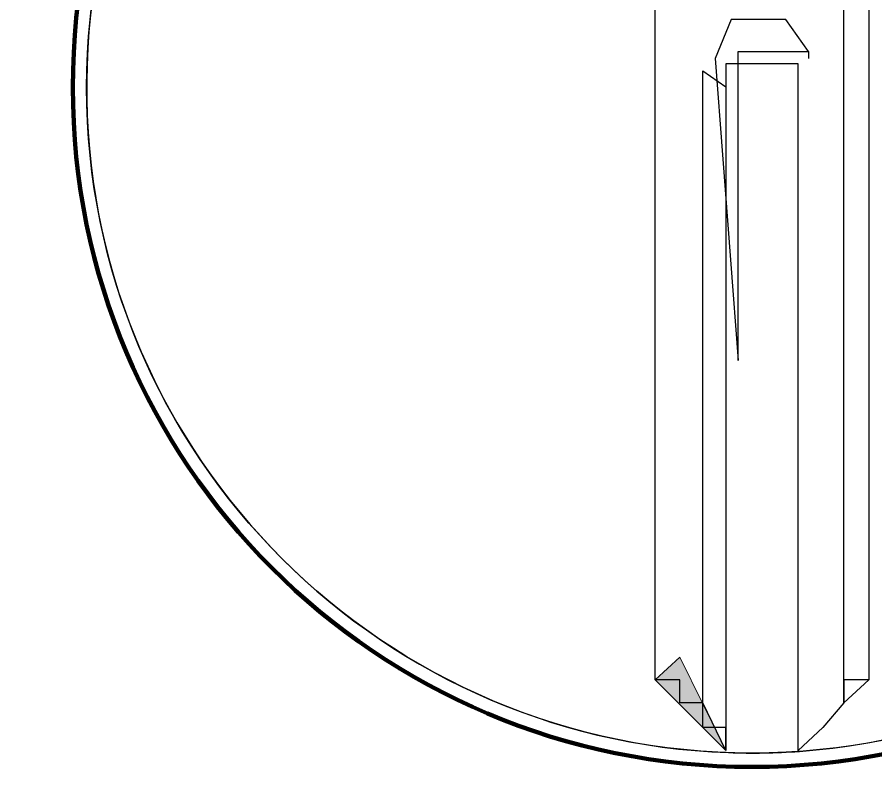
# Model space of a CAD drawing. Extents: x -1643653 to 4543381, y 1624270 to 13878484.
# Drawn here: x 808424 to 809639, y 8898749 to 8899841 of the extents above; entities that cross this region are included whole.
import ezdxf

# ---------------------------------------------------------------- set-up
doc = ezdxf.new("R2010")
doc.units = 0
doc.header["$LTSCALE"] = 200
doc.layers.add('1', color=7, linetype='Continuous', lineweight=13)
doc.layers.add('4', color=7, linetype='Continuous', lineweight=25)

msp = doc.modelspace()

# ---------------------------------------------------------------- hatches: boundary and pattern name
at = {"layer": '4'}
msp.add_hatch(color=256, dxfattribs=at).paths.add_polyline_path([(809427.3, 8898802.8), (809362.3, 8898935.3), (809327.3, 8898902.8), (809427.3, 8898802.8)])

# ---------------------------------------------------------------- linework, layer by layer
at = {"layer": '1', "lineweight": 25}
msp.add_spline([(814781, 9009175.5), (814787.2, 9009173.4), (814796.9, 9009173.4), (814799.4, 9009172.4), (814805.1, 9009174.5), (814805.6, 9009176.5), (814811.7, 9009179.5), (814811.7, 9009179.5), (814801.5, 9009181), (814790.7, 9009181.5), (814784.1, 9009183.1), (814777.4, 9009185.1), (814778.4, 9009175.5)], degree=3, dxfattribs=at)
at = {"layer": '4', "lineweight": 13}
msp.add_line((809529.8, 8898802.8), (809529.8, 8898835.3), dxfattribs=at)
at = {"layer": '4'}
msp.add_line((809529.8, 8898802.8), (809529.8, 8898835.3), dxfattribs=at)
for points in [[(809427.3, 8898802.8), (809427.3, 8898835.3), (809394.8, 8898835.3), (809394.8, 8898870.3), (809362.3, 8898870.3), (809362.3, 8898902.8), (809327.3, 8898902.8), (809327.3, 8898902.8), (809327.3, 8898935.3), (809327.3, 8900110.3), (808757.3, 8900110.3), (808757.3, 8900345.3)], [(809427.3, 8899340.3), (809427.3, 8899305.3), (809427.3, 8899272.8), (809427.3, 8899272.8), (809427.3, 8899235.3), (809427.3, 8899205.3), (809427.3, 8899205.3), (809427.3, 8899170.3), (809427.3, 8899170.3), (809427.3, 8899137.8), (809427.3, 8899102.8), (809427.3, 8899102.8), (809427.3, 8899070.3), (809427.3, 8899035.3), (809427.3, 8899035.3), (809427.3, 8899005.3), (809427.3, 8899005.3), (809427.3, 8898967.8), (809427.3, 8898967.8), (809427.3, 8898935.3), (809427.3, 8898935.3), (809427.3, 8898902.8), (809427.3, 8898902.8), (809427.3, 8898902.8), (809427.3, 8898870.3), (809427.3, 8898870.3), (809427.3, 8898870.3), (809427.3, 8898835.3), (809427.3, 8898835.3), (809427.3, 8898835.3), (809427.3, 8898835.3), (809427.3, 8898802.8), (809427.3, 8898802.8), (809427.3, 8898802.8), (809427.3, 8898802.8), (809427.3, 8898802.8), (809427.3, 8898802.8), (809427.3, 8898802.8), (809427.3, 8898835.3), (809394.8, 8898835.3), (809394.8, 8898870.3), (809362.3, 8898870.3), (809362.3, 8898902.8), (809327.3, 8898902.8), (809327.3, 8898902.8), (809327.3, 8898935.3), (809327.3, 8900110.3)], [(809629.8, 8899842.8), (809629.8, 8899810.3), (809629.8, 8899810.3), (809629.8, 8899775.3), (809629.8, 8899775.3), (809629.8, 8899742.8), (809629.8, 8899705.3), (809629.8, 8899705.3), (809629.8, 8899675.3), (809629.8, 8899640.3), (809629.8, 8899640.3), (809629.8, 8899607.8), (809629.8, 8899607.8), (809629.8, 8899572.8), (809629.8, 8899540.3), (809629.8, 8899540.3), (809629.8, 8899505.3), (809629.8, 8899475.3), (809629.8, 8899475.3), (809629.8, 8899437.8), (809629.8, 8899405.3), (809629.8, 8899405.3), (809629.8, 8899372.8), (809629.8, 8899340.3), (809629.8, 8899340.3), (809629.8, 8899305.3), (809629.8, 8899305.3), (809629.8, 8899272.8), (809629.8, 8899235.3), (809629.8, 8899235.3), (809629.8, 8899205.3), (809629.8, 8899205.3), (809629.8, 8899170.3), (809629.8, 8899170.3), (809629.8, 8899137.8), (809629.8, 8899137.8), (809629.8, 8899102.8), (809629.8, 8899102.8), (809629.8, 8899070.3), (809629.8, 8899070.3), (809629.8, 8899035.3), (809629.8, 8899035.3), (809629.8, 8899005.3), (809629.8, 8899005.3), (809629.8, 8899005.3), (809629.8, 8898967.8), (809629.8, 8898967.8), (809629.8, 8898967.8), (809629.8, 8898967.8), (809629.8, 8898935.3), (809629.8, 8898935.3), (809629.8, 8898935.3), (809629.8, 8898935.3), (809629.8, 8898935.3), (809629.8, 8898935.3), (809629.8, 8898935.3), (809629.8, 8898935.3), (809629.8, 8898935.3), (809629.8, 8898902.8), (809594.8, 8898902.8), (809594.8, 8898870.3), (809594.8, 8898870.3), (809564.8, 8898835.3), (809564.8, 8898835.3), (809529.8, 8898802.8), (809529.8, 8898802.8), (809529.8, 8898802.8), (809529.8, 8898802.8), (809529.8, 8898802.8), (809529.8, 8898802.8), (809529.8, 8898802.8)], [(809629.8, 8899842.8), (809629.8, 8899810.3), (809629.8, 8899810.3), (809629.8, 8899775.3), (809629.8, 8899775.3), (809629.8, 8899742.8), (809629.8, 8899705.3), (809629.8, 8899705.3), (809629.8, 8899675.3), (809629.8, 8899640.3), (809629.8, 8899640.3), (809629.8, 8899607.8), (809629.8, 8899607.8), (809629.8, 8899572.8), (809629.8, 8899540.3), (809629.8, 8899540.3), (809629.8, 8899505.3), (809629.8, 8899475.3), (809629.8, 8899475.3), (809629.8, 8899437.8), (809629.8, 8899405.3), (809629.8, 8899405.3), (809629.8, 8899372.8), (809629.8, 8899340.3), (809629.8, 8899340.3), (809629.8, 8899305.3), (809629.8, 8899305.3), (809629.8, 8899272.8), (809629.8, 8899235.3), (809629.8, 8899235.3), (809629.8, 8899205.3), (809629.8, 8899205.3), (809629.8, 8899170.3), (809629.8, 8899170.3), (809629.8, 8899137.8), (809629.8, 8899137.8), (809629.8, 8899102.8), (809629.8, 8899102.8), (809629.8, 8899070.3), (809629.8, 8899070.3), (809629.8, 8899035.3), (809629.8, 8899035.3), (809629.8, 8899005.3), (809629.8, 8899005.3), (809629.8, 8899005.3), (809629.8, 8898967.8), (809629.8, 8898967.8), (809629.8, 8898967.8), (809629.8, 8898967.8), (809629.8, 8898935.3), (809629.8, 8898935.3), (809629.8, 8898935.3), (809629.8, 8898935.3), (809629.8, 8898935.3), (809629.8, 8898935.3), (809629.8, 8898935.3), (809629.8, 8898935.3), (809629.8, 8898935.3), (809629.8, 8898902.8), (809594.8, 8898902.8), (809594.8, 8898870.3), (809594.8, 8898870.3), (809564.8, 8898835.3), (809564.8, 8898835.3), (809529.8, 8898802.8)], [(809544.8, 8899792.8), (809512.3, 8899837.8), (809434.8, 8899837.8), (809412.3, 8899782.8), (809444.8, 8899355.3)], [(809444.8, 8899355.3), (809444.8, 8899390.3), (809444.8, 8899425.3), (809444.8, 8899425.3), (809444.8, 8899455.3), (809444.8, 8899490.3), (809444.8, 8899490.3), (809444.8, 8899525.3), (809444.8, 8899525.3), (809444.8, 8899557.8), (809444.8, 8899557.8), (809444.8, 8899592.8), (809444.8, 8899625.3), (809444.8, 8899625.3), (809444.8, 8899657.8), (809444.8, 8899657.8), (809444.8, 8899657.8), (809444.8, 8899692.8), (809444.8, 8899692.8), (809444.8, 8899725.3), (809444.8, 8899725.3), (809444.8, 8899725.3), (809444.8, 8899760.3), (809444.8, 8899760.3), (809444.8, 8899760.3), (809444.8, 8899760.3), (809444.8, 8899792.8), (809444.8, 8899792.8), (809444.8, 8899792.8), (809444.8, 8899792.8), (809444.8, 8899792.8), (809479.8, 8899792.8), (809479.8, 8899792.8), (809512.3, 8899792.8), (809512.3, 8899792.8), (809544.8, 8899792.8), (809544.8, 8899792.8), (809544.8, 8899792.8), (809544.8, 8899792.8), (809544.8, 8899792.8), (809544.8, 8899792.8), (809544.8, 8899792.8), (809544.8, 8899792.8), (809544.8, 8899782.8)], [(809529.8, 8899765.3), (809529.8, 8899775.3), (809529.8, 8899775.3), (809529.8, 8899775.3), (809529.8, 8899775.3), (809529.8, 8899775.3), (809529.8, 8899775.3), (809529.8, 8899775.3), (809529.8, 8899775.3), (809494.8, 8899775.3), (809494.8, 8899775.3), (809462.3, 8899775.3), (809462.3, 8899775.3), (809427.3, 8899775.3), (809427.3, 8899775.3), (809427.3, 8899775.3), (809427.3, 8899775.3), (809427.3, 8899775.3), (809427.3, 8899742.8), (809427.3, 8899742.8), (809427.3, 8899742.8), (809427.3, 8899742.8), (809427.3, 8899705.3), (809427.3, 8899705.3), (809427.3, 8899705.3), (809427.3, 8899675.3), (809427.3, 8899675.3), (809427.3, 8899640.3), (809427.3, 8899640.3), (809427.3, 8899640.3), (809427.3, 8899607.8), (809427.3, 8899607.8), (809427.3, 8899572.8), (809427.3, 8899540.3), (809427.3, 8899540.3), (809427.3, 8899505.3), (809427.3, 8899505.3), (809427.3, 8899475.3), (809427.3, 8899475.3), (809427.3, 8899437.8), (809427.3, 8899405.3), (809427.3, 8899405.3), (809427.3, 8899372.8), (809427.3, 8899340.3)], [(809529.8, 8899765.3), (809529.8, 8899775.3), (809529.8, 8899775.3), (809529.8, 8899775.3), (809529.8, 8899775.3), (809529.8, 8899775.3), (809529.8, 8899775.3), (809529.8, 8899775.3), (809529.8, 8899775.3), (809494.8, 8899775.3), (809494.8, 8899775.3), (809462.3, 8899775.3), (809462.3, 8899775.3), (809427.3, 8899775.3), (809427.3, 8899775.3), (809427.3, 8899775.3), (809427.3, 8899775.3), (809427.3, 8899775.3), (809427.3, 8899742.8), (809427.3, 8899742.8), (809427.3, 8899742.8), (809427.3, 8899742.8), (809427.3, 8899705.3), (809427.3, 8899705.3), (809427.3, 8899705.3), (809427.3, 8899675.3), (809427.3, 8899675.3), (809427.3, 8899640.3), (809427.3, 8899640.3), (809427.3, 8899640.3), (809427.3, 8899607.8), (809427.3, 8899607.8), (809427.3, 8899572.8), (809427.3, 8899540.3), (809427.3, 8899540.3), (809427.3, 8899505.3), (809427.3, 8899505.3), (809427.3, 8899475.3), (809427.3, 8899475.3), (809427.3, 8899437.8), (809427.3, 8899405.3), (809427.3, 8899405.3), (809427.3, 8899372.8), (809427.3, 8899340.3)], [(809394.8, 8898870.3), (809394.8, 8899765.3), (809427.3, 8899742.8)], [(809529.8, 8898835.3), (809529.8, 8898835.3), (809529.8, 8898835.3), (809529.8, 8898835.3), (809529.8, 8898870.3), (809529.8, 8898870.3), (809529.8, 8898870.3), (809529.8, 8898902.8), (809529.8, 8898902.8), (809529.8, 8898902.8), (809529.8, 8898935.3), (809529.8, 8898935.3), (809529.8, 8898967.8), (809529.8, 8898967.8), (809529.8, 8899005.3), (809529.8, 8899005.3), (809529.8, 8899035.3), (809529.8, 8899035.3), (809529.8, 8899070.3), (809529.8, 8899102.8), (809529.8, 8899102.8), (809529.8, 8899137.8), (809529.8, 8899170.3), (809529.8, 8899170.3), (809529.8, 8899205.3), (809529.8, 8899205.3), (809529.8, 8899235.3), (809529.8, 8899272.8), (809529.8, 8899272.8), (809529.8, 8899305.3), (809529.8, 8899340.3), (809529.8, 8899340.3), (809529.8, 8899372.8), (809529.8, 8899405.3), (809529.8, 8899405.3), (809529.8, 8899437.8), (809529.8, 8899475.3), (809529.8, 8899475.3), (809529.8, 8899505.3), (809529.8, 8899505.3), (809529.8, 8899540.3), (809529.8, 8899540.3), (809529.8, 8899572.8), (809529.8, 8899607.8), (809529.8, 8899607.8), (809529.8, 8899640.3), (809529.8, 8899640.3), (809529.8, 8899640.3), (809529.8, 8899675.3), (809529.8, 8899675.3), (809529.8, 8899705.3), (809529.8, 8899705.3), (809529.8, 8899705.3), (809529.8, 8899742.8), (809529.8, 8899742.8), (809529.8, 8899742.8), (809529.8, 8899742.8), (809529.8, 8899765.3)], [(809529.8, 8898835.3), (809529.8, 8898835.3), (809529.8, 8898835.3), (809529.8, 8898835.3), (809529.8, 8898870.3), (809529.8, 8898870.3), (809529.8, 8898870.3), (809529.8, 8898902.8), (809529.8, 8898902.8), (809529.8, 8898902.8), (809529.8, 8898935.3), (809529.8, 8898935.3), (809529.8, 8898967.8), (809529.8, 8898967.8), (809529.8, 8899005.3), (809529.8, 8899005.3), (809529.8, 8899035.3), (809529.8, 8899035.3), (809529.8, 8899070.3), (809529.8, 8899102.8), (809529.8, 8899102.8), (809529.8, 8899137.8), (809529.8, 8899170.3), (809529.8, 8899170.3), (809529.8, 8899205.3), (809529.8, 8899205.3), (809529.8, 8899235.3), (809529.8, 8899272.8), (809529.8, 8899272.8), (809529.8, 8899305.3), (809529.8, 8899340.3), (809529.8, 8899340.3), (809529.8, 8899372.8), (809529.8, 8899405.3), (809529.8, 8899405.3), (809529.8, 8899437.8), (809529.8, 8899475.3), (809529.8, 8899475.3), (809529.8, 8899505.3), (809529.8, 8899505.3), (809529.8, 8899540.3), (809529.8, 8899540.3), (809529.8, 8899572.8), (809529.8, 8899607.8), (809529.8, 8899607.8), (809529.8, 8899640.3), (809529.8, 8899640.3), (809529.8, 8899640.3), (809529.8, 8899675.3), (809529.8, 8899675.3), (809529.8, 8899705.3), (809529.8, 8899705.3), (809529.8, 8899705.3), (809529.8, 8899742.8), (809529.8, 8899742.8), (809529.8, 8899742.8), (809529.8, 8899742.8), (809529.8, 8899765.3)], [(809427.3, 8899742.8), (809427.3, 8898802.8), (809394.8, 8898870.3)], [(809427.3, 8899340.3), (809427.3, 8899305.3), (809427.3, 8899272.8), (809427.3, 8899272.8), (809427.3, 8899235.3), (809427.3, 8899205.3), (809427.3, 8899205.3), (809427.3, 8899170.3), (809427.3, 8899170.3), (809427.3, 8899137.8), (809427.3, 8899102.8), (809427.3, 8899102.8), (809427.3, 8899070.3), (809427.3, 8899035.3), (809427.3, 8899035.3), (809427.3, 8899005.3), (809427.3, 8899005.3), (809427.3, 8898967.8), (809427.3, 8898967.8), (809427.3, 8898935.3), (809427.3, 8898935.3), (809427.3, 8898902.8), (809427.3, 8898902.8), (809427.3, 8898902.8), (809427.3, 8898870.3), (809427.3, 8898870.3), (809427.3, 8898870.3), (809427.3, 8898835.3), (809427.3, 8898835.3), (809427.3, 8898835.3), (809427.3, 8898835.3), (809427.3, 8898802.8)]]:
    msp.add_lwpolyline(points, dxfattribs=at)
msp.add_lwpolyline([(809594.8, 8900145.3), (809629.8, 8900145.3), (809629.8, 8900110.3), (809629.8, 8898902.8), (809594.8, 8898870.3)], close=True, dxfattribs=at)
at = {"layer": '4', "lineweight": 13}
for points in [[(809427.3, 8899340.3), (809427.3, 8899305.3), (809427.3, 8899272.8), (809427.3, 8899272.8), (809427.3, 8899235.3), (809427.3, 8899205.3), (809427.3, 8899205.3), (809427.3, 8899170.3), (809427.3, 8899170.3), (809427.3, 8899137.8), (809427.3, 8899102.8), (809427.3, 8899102.8), (809427.3, 8899070.3), (809427.3, 8899035.3), (809427.3, 8899035.3), (809427.3, 8899005.3), (809427.3, 8899005.3), (809427.3, 8898967.8), (809427.3, 8898967.8), (809427.3, 8898935.3), (809427.3, 8898935.3), (809427.3, 8898902.8), (809427.3, 8898902.8), (809427.3, 8898902.8), (809427.3, 8898870.3), (809427.3, 8898870.3), (809427.3, 8898870.3), (809427.3, 8898835.3), (809427.3, 8898835.3), (809427.3, 8898835.3), (809427.3, 8898835.3), (809427.3, 8898802.8), (809427.3, 8898802.8), (809427.3, 8898802.8), (809427.3, 8898802.8), (809427.3, 8898802.8), (809427.3, 8898802.8), (809427.3, 8898802.8), (809427.3, 8898835.3), (809394.8, 8898835.3), (809394.8, 8898870.3), (809362.3, 8898870.3), (809362.3, 8898902.8), (809327.3, 8898902.8), (809327.3, 8898902.8), (809327.3, 8898935.3), (809327.3, 8900110.3)], [(809427.3, 8899340.3), (809427.3, 8899305.3), (809427.3, 8899272.8), (809427.3, 8899272.8), (809427.3, 8899235.3), (809427.3, 8899205.3), (809427.3, 8899205.3), (809427.3, 8899170.3), (809427.3, 8899170.3), (809427.3, 8899137.8), (809427.3, 8899102.8), (809427.3, 8899102.8), (809427.3, 8899070.3), (809427.3, 8899035.3), (809427.3, 8899035.3), (809427.3, 8899005.3), (809427.3, 8899005.3), (809427.3, 8898967.8), (809427.3, 8898967.8), (809427.3, 8898935.3), (809427.3, 8898935.3), (809427.3, 8898902.8), (809427.3, 8898902.8), (809427.3, 8898902.8), (809427.3, 8898870.3), (809427.3, 8898870.3), (809427.3, 8898870.3), (809427.3, 8898835.3), (809427.3, 8898835.3), (809427.3, 8898835.3), (809427.3, 8898835.3), (809427.3, 8898802.8), (809427.3, 8898802.8), (809427.3, 8898802.8), (809427.3, 8898802.8), (809427.3, 8898802.8), (809427.3, 8898802.8), (809427.3, 8898802.8), (809427.3, 8898835.3), (809394.8, 8898835.3), (809394.8, 8898870.3), (809362.3, 8898870.3), (809362.3, 8898902.8), (809327.3, 8898902.8), (809327.3, 8898902.8), (809327.3, 8898935.3), (809327.3, 8900110.3)], [(809629.8, 8899842.8), (809629.8, 8899810.3), (809629.8, 8899810.3), (809629.8, 8899775.3), (809629.8, 8899775.3), (809629.8, 8899742.8), (809629.8, 8899705.3), (809629.8, 8899705.3), (809629.8, 8899675.3), (809629.8, 8899640.3), (809629.8, 8899640.3), (809629.8, 8899607.8), (809629.8, 8899607.8), (809629.8, 8899572.8), (809629.8, 8899540.3), (809629.8, 8899540.3), (809629.8, 8899505.3), (809629.8, 8899475.3), (809629.8, 8899475.3), (809629.8, 8899437.8), (809629.8, 8899405.3), (809629.8, 8899405.3), (809629.8, 8899372.8), (809629.8, 8899340.3), (809629.8, 8899340.3), (809629.8, 8899305.3), (809629.8, 8899305.3), (809629.8, 8899272.8), (809629.8, 8899235.3), (809629.8, 8899235.3), (809629.8, 8899205.3), (809629.8, 8899205.3), (809629.8, 8899170.3), (809629.8, 8899170.3), (809629.8, 8899137.8), (809629.8, 8899137.8), (809629.8, 8899102.8), (809629.8, 8899102.8), (809629.8, 8899070.3), (809629.8, 8899070.3), (809629.8, 8899035.3), (809629.8, 8899035.3), (809629.8, 8899005.3), (809629.8, 8899005.3), (809629.8, 8899005.3), (809629.8, 8898967.8), (809629.8, 8898967.8), (809629.8, 8898967.8), (809629.8, 8898967.8), (809629.8, 8898935.3), (809629.8, 8898935.3), (809629.8, 8898935.3), (809629.8, 8898935.3), (809629.8, 8898935.3), (809629.8, 8898935.3), (809629.8, 8898935.3), (809629.8, 8898935.3), (809629.8, 8898935.3), (809629.8, 8898902.8), (809594.8, 8898902.8), (809594.8, 8898870.3), (809594.8, 8898870.3), (809564.8, 8898835.3), (809564.8, 8898835.3), (809529.8, 8898802.8), (809529.8, 8898802.8), (809529.8, 8898802.8), (809529.8, 8898802.8), (809529.8, 8898802.8), (809529.8, 8898802.8), (809529.8, 8898802.8)], [(809629.8, 8899842.8), (809629.8, 8899810.3), (809629.8, 8899810.3), (809629.8, 8899775.3), (809629.8, 8899775.3), (809629.8, 8899742.8), (809629.8, 8899705.3), (809629.8, 8899705.3), (809629.8, 8899675.3), (809629.8, 8899640.3), (809629.8, 8899640.3), (809629.8, 8899607.8), (809629.8, 8899607.8), (809629.8, 8899572.8), (809629.8, 8899540.3), (809629.8, 8899540.3), (809629.8, 8899505.3), (809629.8, 8899475.3), (809629.8, 8899475.3), (809629.8, 8899437.8), (809629.8, 8899405.3), (809629.8, 8899405.3), (809629.8, 8899372.8), (809629.8, 8899340.3), (809629.8, 8899340.3), (809629.8, 8899305.3), (809629.8, 8899305.3), (809629.8, 8899272.8), (809629.8, 8899235.3), (809629.8, 8899235.3), (809629.8, 8899205.3), (809629.8, 8899205.3), (809629.8, 8899170.3), (809629.8, 8899170.3), (809629.8, 8899137.8), (809629.8, 8899137.8), (809629.8, 8899102.8), (809629.8, 8899102.8), (809629.8, 8899070.3), (809629.8, 8899070.3), (809629.8, 8899035.3), (809629.8, 8899035.3), (809629.8, 8899005.3), (809629.8, 8899005.3), (809629.8, 8899005.3), (809629.8, 8898967.8), (809629.8, 8898967.8), (809629.8, 8898967.8), (809629.8, 8898967.8), (809629.8, 8898935.3), (809629.8, 8898935.3), (809629.8, 8898935.3), (809629.8, 8898935.3), (809629.8, 8898935.3), (809629.8, 8898935.3), (809629.8, 8898935.3), (809629.8, 8898935.3), (809629.8, 8898935.3), (809629.8, 8898902.8), (809594.8, 8898902.8), (809594.8, 8898870.3), (809594.8, 8898870.3), (809564.8, 8898835.3), (809564.8, 8898835.3), (809529.8, 8898802.8), (809529.8, 8898802.8), (809529.8, 8898802.8), (809529.8, 8898802.8), (809529.8, 8898802.8), (809529.8, 8898802.8), (809529.8, 8898802.8)], [(809529.8, 8898835.3), (809529.8, 8898835.3), (809529.8, 8898835.3), (809529.8, 8898835.3), (809529.8, 8898870.3), (809529.8, 8898870.3), (809529.8, 8898870.3), (809529.8, 8898902.8), (809529.8, 8898902.8), (809529.8, 8898902.8), (809529.8, 8898935.3), (809529.8, 8898935.3), (809529.8, 8898967.8), (809529.8, 8898967.8), (809529.8, 8899005.3), (809529.8, 8899005.3), (809529.8, 8899035.3), (809529.8, 8899035.3), (809529.8, 8899070.3), (809529.8, 8899102.8), (809529.8, 8899102.8), (809529.8, 8899137.8), (809529.8, 8899170.3), (809529.8, 8899170.3), (809529.8, 8899205.3), (809529.8, 8899205.3), (809529.8, 8899235.3), (809529.8, 8899272.8), (809529.8, 8899272.8), (809529.8, 8899305.3), (809529.8, 8899340.3), (809529.8, 8899340.3), (809529.8, 8899372.8), (809529.8, 8899405.3), (809529.8, 8899405.3), (809529.8, 8899437.8), (809529.8, 8899475.3), (809529.8, 8899475.3), (809529.8, 8899505.3), (809529.8, 8899505.3), (809529.8, 8899540.3), (809529.8, 8899540.3), (809529.8, 8899572.8), (809529.8, 8899607.8), (809529.8, 8899607.8), (809529.8, 8899640.3), (809529.8, 8899640.3), (809529.8, 8899640.3), (809529.8, 8899675.3), (809529.8, 8899675.3), (809529.8, 8899705.3), (809529.8, 8899705.3), (809529.8, 8899705.3), (809529.8, 8899742.8), (809529.8, 8899742.8), (809529.8, 8899742.8), (809529.8, 8899742.8), (809529.8, 8899775.3), (809529.8, 8899775.3), (809529.8, 8899775.3), (809529.8, 8899775.3), (809529.8, 8899775.3), (809529.8, 8899775.3), (809529.8, 8899775.3), (809529.8, 8899775.3), (809494.8, 8899775.3), (809494.8, 8899775.3), (809462.3, 8899775.3), (809462.3, 8899775.3), (809427.3, 8899775.3), (809427.3, 8899775.3), (809427.3, 8899775.3), (809427.3, 8899775.3), (809427.3, 8899775.3), (809427.3, 8899742.8), (809427.3, 8899742.8), (809427.3, 8899742.8), (809427.3, 8899742.8), (809427.3, 8899705.3), (809427.3, 8899705.3), (809427.3, 8899705.3), (809427.3, 8899675.3), (809427.3, 8899675.3), (809427.3, 8899640.3), (809427.3, 8899640.3), (809427.3, 8899640.3), (809427.3, 8899607.8), (809427.3, 8899607.8), (809427.3, 8899572.8), (809427.3, 8899540.3), (809427.3, 8899540.3), (809427.3, 8899505.3), (809427.3, 8899505.3), (809427.3, 8899475.3), (809427.3, 8899475.3), (809427.3, 8899437.8), (809427.3, 8899405.3), (809427.3, 8899405.3), (809427.3, 8899372.8), (809427.3, 8899340.3)], [(809529.8, 8899765.3), (809529.8, 8899775.3), (809529.8, 8899775.3), (809529.8, 8899775.3), (809529.8, 8899775.3), (809529.8, 8899775.3), (809529.8, 8899775.3), (809529.8, 8899775.3), (809529.8, 8899775.3), (809494.8, 8899775.3), (809494.8, 8899775.3), (809462.3, 8899775.3), (809462.3, 8899775.3), (809427.3, 8899775.3), (809427.3, 8899775.3), (809427.3, 8899775.3), (809427.3, 8899775.3), (809427.3, 8899775.3), (809427.3, 8899742.8), (809427.3, 8899742.8), (809427.3, 8899742.8), (809427.3, 8899742.8), (809427.3, 8899705.3), (809427.3, 8899705.3), (809427.3, 8899705.3), (809427.3, 8899675.3), (809427.3, 8899675.3), (809427.3, 8899640.3), (809427.3, 8899640.3), (809427.3, 8899640.3), (809427.3, 8899607.8), (809427.3, 8899607.8), (809427.3, 8899572.8), (809427.3, 8899540.3), (809427.3, 8899540.3), (809427.3, 8899505.3), (809427.3, 8899505.3), (809427.3, 8899475.3), (809427.3, 8899475.3), (809427.3, 8899437.8), (809427.3, 8899405.3), (809427.3, 8899405.3), (809427.3, 8899372.8), (809427.3, 8899340.3)], [(809529.8, 8898835.3), (809529.8, 8898835.3), (809529.8, 8898835.3), (809529.8, 8898835.3), (809529.8, 8898870.3), (809529.8, 8898870.3), (809529.8, 8898870.3), (809529.8, 8898902.8), (809529.8, 8898902.8), (809529.8, 8898902.8), (809529.8, 8898935.3), (809529.8, 8898935.3), (809529.8, 8898967.8), (809529.8, 8898967.8), (809529.8, 8899005.3), (809529.8, 8899005.3), (809529.8, 8899035.3), (809529.8, 8899035.3), (809529.8, 8899070.3), (809529.8, 8899102.8), (809529.8, 8899102.8), (809529.8, 8899137.8), (809529.8, 8899170.3), (809529.8, 8899170.3), (809529.8, 8899205.3), (809529.8, 8899205.3), (809529.8, 8899235.3), (809529.8, 8899272.8), (809529.8, 8899272.8), (809529.8, 8899305.3), (809529.8, 8899340.3), (809529.8, 8899340.3), (809529.8, 8899372.8), (809529.8, 8899405.3), (809529.8, 8899405.3), (809529.8, 8899437.8), (809529.8, 8899475.3), (809529.8, 8899475.3), (809529.8, 8899505.3), (809529.8, 8899505.3), (809529.8, 8899540.3), (809529.8, 8899540.3), (809529.8, 8899572.8), (809529.8, 8899607.8), (809529.8, 8899607.8), (809529.8, 8899640.3), (809529.8, 8899640.3), (809529.8, 8899640.3), (809529.8, 8899675.3), (809529.8, 8899675.3), (809529.8, 8899705.3), (809529.8, 8899705.3), (809529.8, 8899705.3), (809529.8, 8899742.8), (809529.8, 8899742.8), (809529.8, 8899742.8), (809529.8, 8899742.8), (809529.8, 8899765.3)]]:
    msp.add_lwpolyline(points, dxfattribs=at)
for points in [[(809427.3, 8898802.8), (809362.3, 8898935.3), (809327.3, 8898902.8), (809427.3, 8898802.8)], [(809427.3, 8898802.8), (809362.3, 8898935.3), (809327.3, 8898902.8)]]:
    msp.add_lwpolyline(points, close=True, dxfattribs=at)
at = {"layer": '4', "lineweight": 106}
msp.add_circle((809464.4, 8899741.7), 962, dxfattribs=at)
at = {"layer": '4'}
msp.add_circle((809464.4, 8899741.7), 942.4, dxfattribs=at)
for start, end in [(274.0977, 267.9951), (267.9951, 274.0856)]:
    msp.add_arc((809464.4, 8899741.7), 942.4, start, end, dxfattribs=at)

doc.saveas('drawing.dxf')
